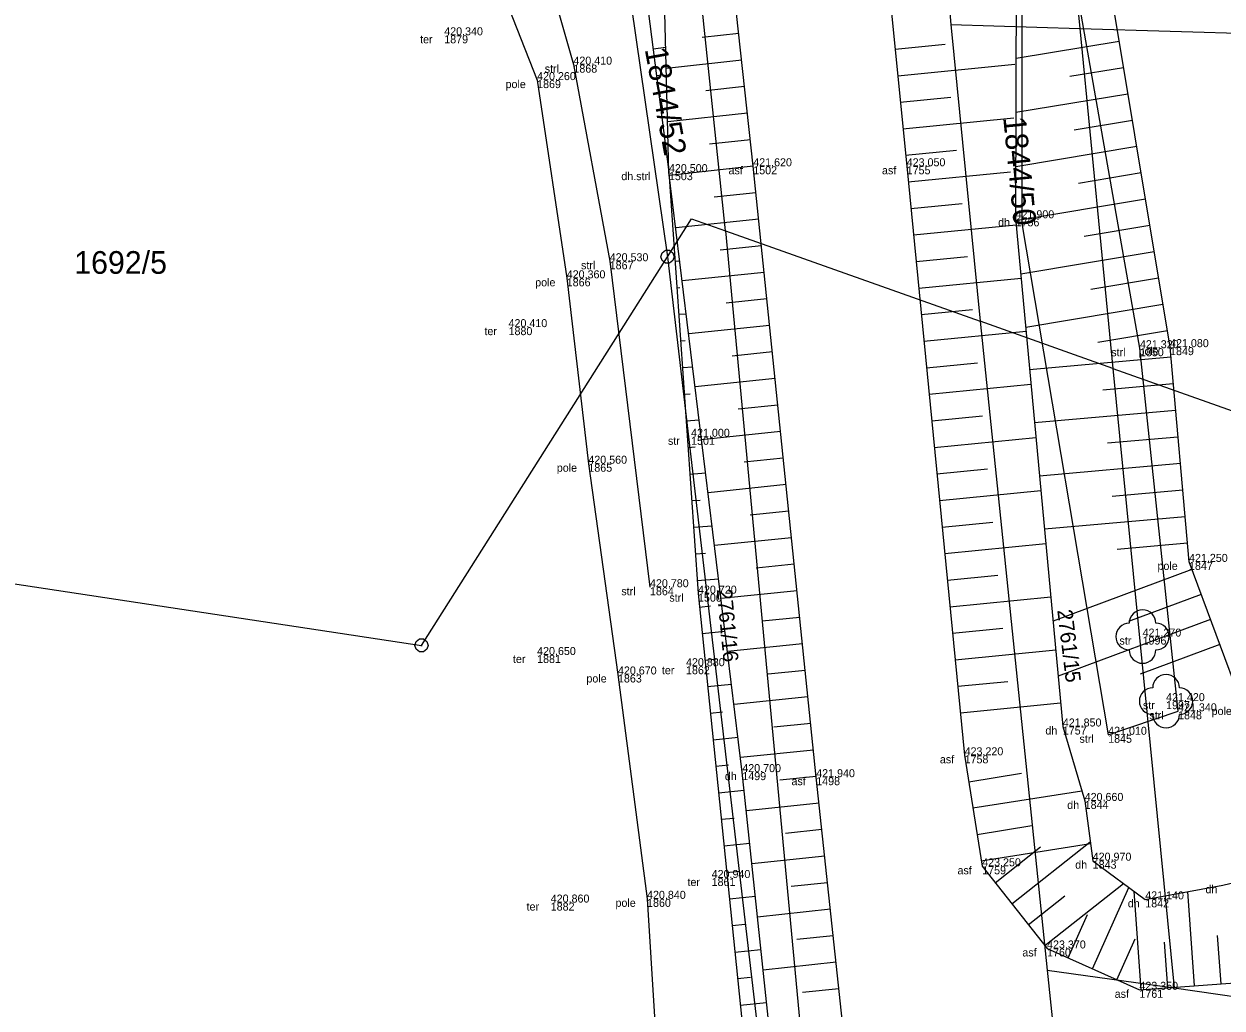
# Model space of a CAD drawing. Extents: x -747792 to -745414, y -1093712 to -1091463.
# Drawn here: x -746681.33 to -746636.43, y -1092632.05 to -1092595.16 of the extents above; entities that cross this region are included whole.
import ezdxf

# ---------------------------------------------------------------- set-up
doc = ezdxf.new("R2010")
doc.units = 0
for name, color, linetype in [('Doplňující texty', 7, 'Continuous'), ('Hladina', 7, 'Continuous'), ('Koleje_dopravní prvky', 7, 'Continuous'), ('Nivelační značky_hrany', 7, 'Continuous'), ('Pracovní_bod JDTM STC_VC - výška', 7, 'Continuous'), ('Pracovní_bod PPBP', 7, 'Continuous'), ('Rozhraní ploch', 7, 'Continuous'), ('Stromy_porost', 7, 'Continuous'), ('Výškopis', 7, 'Continuous')]:
    doc.layers.add(name, color=color, linetype=linetype)

msp = doc.modelspace()

# ---------------------------------------------------------------- linework, layer by layer
at = {"layer": 'Doplňující texty'}
for points in [[(-746657.135, -1092603.65), (-746657.01, -1092603.745), (-746656.96, -1092603.89), (-746657.01, -1092604.035), (-746657.135, -1092604.13), (-746657.285, -1092604.13), (-746657.41, -1092604.035), (-746657.46, -1092603.89), (-746657.41, -1092603.745), (-746657.285, -1092603.65)], [(-746666.355, -1092618.22), (-746666.23, -1092618.315), (-746666.18, -1092618.46), (-746666.23, -1092618.605), (-746666.355, -1092618.7), (-746666.505, -1092618.7), (-746666.63, -1092618.605), (-746666.68, -1092618.46), (-746666.63, -1092618.315), (-746666.505, -1092618.22)]]:
    msp.add_lwpolyline(points, close=True, dxfattribs=at)
for points in [[(-746657.235, -1092603.89), (-746657.185, -1092603.89)], [(-746666.455, -1092618.46), (-746666.405, -1092618.46)]]:
    msp.add_lwpolyline(points, dxfattribs=at)
at = {"layer": 'Hladina'}
for p, q in [((-746665.58, -1092595.59), (-746665.58, -1092595.59)), ((-746660.74, -1092596.69), (-746660.74, -1092596.69)), ((-746662.1, -1092597.27), (-746662.1, -1092597.27)), ((-746657.16, -1092600.72), (-746657.16, -1092600.72)), ((-746654, -1092600.5), (-746654, -1092600.5)), ((-746648.25, -1092600.5), (-746648.25, -1092600.5)), ((-746644.17, -1092602.45), (-746644.17, -1092602.45)), ((-746659.38, -1092604.06), (-746659.38, -1092604.06)), ((-746660.99, -1092604.7), (-746660.99, -1092604.7)), ((-746663.17, -1092606.53), (-746663.17, -1092606.53)), ((-746639.51, -1092607.32), (-746639.51, -1092607.32)), ((-746638.38, -1092607.28), (-746638.38, -1092607.28)), ((-746656.33, -1092610.64), (-746656.33, -1092610.64)), ((-746660.18, -1092611.65), (-746660.18, -1092611.65)), ((-746637.67, -1092615.33), (-746637.67, -1092615.33)), ((-746657.87, -1092616.28), (-746657.87, -1092616.28)), ((-746656.07, -1092616.52), (-746656.07, -1092616.52)), ((-746639.41, -1092618.13), (-746639.41, -1092618.13)), ((-746662.1, -1092618.82), (-746662.1, -1092618.82)), ((-746656.52, -1092619.24), (-746656.52, -1092619.24)), ((-746659.07, -1092619.55), (-746659.07, -1092619.55)), ((-746638.53, -1092620.55), (-746638.53, -1092620.55)), ((-746638.08, -1092620.93), (-746638.08, -1092620.93)), ((-746642.4, -1092621.5), (-746642.4, -1092621.5)), ((-746640.7, -1092621.81), (-746640.7, -1092621.81)), ((-746646.08, -1092622.58), (-746646.08, -1092622.58)), ((-746654.41, -1092623.21), (-746654.41, -1092623.21)), ((-746651.64, -1092623.4), (-746651.64, -1092623.4)), ((-746641.58, -1092624.29), (-746641.58, -1092624.29)), ((-746641.28, -1092626.53), (-746641.28, -1092626.53)), ((-746645.42, -1092626.74), (-746645.42, -1092626.74)), ((-746655.56, -1092627.18), (-746655.56, -1092627.18)), ((-746661.59, -1092628.1), (-746661.59, -1092628.1)), ((-746657.98, -1092627.96), (-746657.98, -1092627.96)), ((-746639.31, -1092627.98), (-746639.31, -1092627.98)), ((-746642.99, -1092629.82), (-746642.99, -1092629.82)), ((-746639.53, -1092631.37), (-746639.53, -1092631.37))]:
    msp.add_line(p, q, dxfattribs=at)
at = {"layer": 'Nivelační značky_hrany'}
for points in [[(-746676.15, -1092504.12), (-746670.74, -1092515.64), (-746665.13, -1092526.07), (-746661.01, -1092534.91), (-746657.13, -1092545.57), (-746654.31, -1092555.71), (-746652.12, -1092567.85), (-746649.95, -1092583.4), (-746648.25, -1092600.5), (-746646.08, -1092622.58)], [(-746640.293, -1092727.76), (-746642.73, -1092706.84), (-746645.07, -1092684.23), (-746647.45, -1092662.17), (-746649.23, -1092645.87), (-746651.64, -1092623.4), (-746654, -1092600.5), (-746655.65, -1092585.38), (-746656.67, -1092576.42), (-746659.12, -1092561.65), (-746661.88, -1092550.86), (-746667.11, -1092535.97), (-746671.93, -1092526), (-746677.329, -1092516.06)], [(-746646.08, -1092622.58), (-746645.42, -1092626.74), (-746642.99, -1092629.82), (-746639.53, -1092631.37), (-746633.06, -1092630.9), (-746624, -1092628.83), (-746614.58, -1092626.14), (-746604.52, -1092623.18), (-746602.28, -1092622.35)]]:
    msp.add_lwpolyline(points, dxfattribs=at)
at = {"layer": 'Pracovní_bod JDTM STC_VC - výška'}
for points in [[(-746632.74, -1092626.58), (-746635.64, -1092620.77), (-746637.67, -1092615.33), (-746638.38, -1092607.28), (-746642.34, -1092583.46), (-746643.39, -1092573.07), (-746645.13, -1092563.74), (-746647.06, -1092557.12), (-746650.52, -1092546.83), (-746656.13, -1092532.17), (-746659.53, -1092519.12), (-746666.48, -1092509.53), (-746671.18, -1092501.38)], [(-746666.44, -1092549), (-746665.36, -1092551.34), (-746663.2, -1092562.01), (-746660.43, -1092576.24), (-746658.93, -1092586.95), (-746657.16, -1092600.72), (-746656.07, -1092616.52), (-746651.4, -1092662.02)], [(-746647.06, -1092557.12), (-746649.1, -1092557.89), (-746648.35, -1092566.85), (-746644.58, -1092583.56), (-746643.94, -1092588.6), (-746643.94, -1092602.65), (-746640.7, -1092621.81)], [(-746674.37, -1092579.73), (-746671.11, -1092578.39), (-746667.92, -1092579.98), (-746662.95, -1092588.94), (-746660.74, -1092596.69), (-746659.38, -1092604.06), (-746657.87, -1092616.28)], [(-746674.66, -1092582.99), (-746671.02, -1092583.16), (-746667.94, -1092585.04), (-746665.15, -1092589.51), (-746662.1, -1092597.27), (-746660.99, -1092604.7), (-746660.18, -1092611.65), (-746659.07, -1092619.55), (-746657.98, -1092627.96), (-746657.42, -1092636.81), (-746656.61, -1092645.82), (-746656.32, -1092653.69)], [(-746640.7, -1092621.81), (-746638.08, -1092620.93), (-746639.51, -1092607.32), (-746641.82, -1092594.15), (-746642.34, -1092583.46)]]:
    msp.add_lwpolyline(points, dxfattribs=at)
for centre in [(-746639.41, -1092618.13), (-746638.53, -1092620.55)]:
    msp.add_circle(centre, 0.0005, dxfattribs=at)
for centre, start, end in [((-746639.41, -1092617.63), 0, 180), ((-746639.91, -1092618.13), 90, 270), ((-746638.91, -1092618.13), 270, 90), ((-746639.41, -1092618.63), 180, 360), ((-746638.53, -1092620.05), 0, 180), ((-746639.03, -1092620.55), 90, 270), ((-746638.03, -1092620.55), 270, 90), ((-746638.53, -1092621.05), 180, 360)]:
    msp.add_arc(centre, 0.5, start, end, dxfattribs=at)
at = {"layer": 'Pracovní_bod PPBP'}
for points in [[(-746674.28, -1092503.22), (-746668.93, -1092514.2), (-746662.98, -1092525.23), (-746658.61, -1092533.49), (-746654.09, -1092544.66), (-746650.92, -1092554.26), (-746648.35, -1092566.85), (-746644.79, -1092583.69), (-746644.13, -1092588.78), (-746644.17, -1092602.45), (-746642.4, -1092621.5)], [(-746643.03, -1092728.31), (-746645.35, -1092706.55), (-746647.64, -1092685.53), (-746650.22, -1092662.21), (-746652.01, -1092645.97), (-746654.41, -1092623.21), (-746657.16, -1092600.72), (-746657.52, -1092586.28), (-746659.03, -1092575.98), (-746661.36, -1092561.58), (-746663.99, -1092551.17), (-746668.72, -1092536.82), (-746673.6, -1092526.76), (-746679.03, -1092516.89)], [(-746654.543, -1092595.527), (-746655.912, -1092595.677)], [(-746648.687, -1092596.109), (-746646.802, -1092595.921)], [(-746640.285, -1092595.819), (-746644.152, -1092596.461)], [(-746657.754, -1092596.099), (-746657.277, -1092596.038)], [(-746654.434, -1092596.521), (-746657.257, -1092596.829)], [(-746648.588, -1092597.104), (-746644.192, -1092596.667)], [(-746640.121, -1092596.805), (-746642.138, -1092597.14)], [(-746657.626, -1092597.091), (-746657.439, -1092597.067)], [(-746654.326, -1092597.515), (-746655.779, -1092597.674)], [(-746639.957, -1092597.791), (-746644.158, -1092598.49)], [(-746657.499, -1092598.083), (-746657.227, -1092598.048)], [(-746648.489, -1092598.099), (-746646.592, -1092597.91)], [(-746654.217, -1092598.509), (-746657.207, -1092598.836)], [(-746648.39, -1092599.094), (-746644.235, -1092598.681)], [(-746639.793, -1092598.778), (-746641.977, -1092599.141)], [(-746654.109, -1092599.504), (-746655.645, -1092599.671)], [(-746648.291, -1092600.089), (-746646.383, -1092599.899)], [(-746639.629, -1092599.764), (-746644.164, -1092600.518)], [(-746654, -1092600.498), (-746657.145, -1092600.841)], [(-746648.193, -1092601.084), (-746644.364, -1092600.708)], [(-746639.465, -1092600.751), (-746641.816, -1092601.142)], [(-746653.898, -1092601.492), (-746655.462, -1092601.654)], [(-746639.301, -1092601.737), (-746644.161, -1092602.545)], [(-746648.095, -1092602.079), (-746646.174, -1092601.891)], [(-746653.795, -1092602.487), (-746656.905, -1092602.808)], [(-746647.997, -1092603.075), (-746644.147, -1092602.696)], [(-746639.137, -1092602.724), (-746641.603, -1092603.134)], [(-746653.693, -1092603.482), (-746655.238, -1092603.641)], [(-746656.93, -1092604.054), (-746656.754, -1092604.041)], [(-746647.899, -1092604.07), (-746645.977, -1092603.881)], [(-746638.973, -1092603.71), (-746643.976, -1092604.542)], [(-746653.59, -1092604.477), (-746656.662, -1092604.793)], [(-746647.801, -1092605.065), (-746643.962, -1092604.688)], [(-746638.809, -1092604.697), (-746641.346, -1092605.118)], [(-746656.861, -1092605.051), (-746656.747, -1092605.043)], [(-746653.488, -1092605.471), (-746655.014, -1092605.629)], [(-746647.704, -1092606.06), (-746645.787, -1092605.872)], [(-746638.645, -1092605.683), (-746643.79, -1092606.538)], [(-746656.792, -1092606.049), (-746656.511, -1092606.029)], [(-746653.385, -1092606.466), (-746656.419, -1092606.779)], [(-746647.606, -1092607.055), (-746643.777, -1092606.679)], [(-746638.481, -1092606.67), (-746641.089, -1092607.103)], [(-746656.724, -1092607.046), (-746656.556, -1092607.035)], [(-746653.283, -1092607.461), (-746654.79, -1092607.616)], [(-746638.347, -1092607.66), (-746643.643, -1092608.127)], [(-746656.655, -1092608.044), (-746656.268, -1092608.017)], [(-746647.508, -1092608.051), (-746645.596, -1092607.863)], [(-746653.18, -1092608.456), (-746656.176, -1092608.764)], [(-746656.586, -1092609.042), (-746656.366, -1092609.026)], [(-746647.41, -1092609.046), (-746643.592, -1092608.671)], [(-746638.259, -1092608.656), (-746640.904, -1092608.889)], [(-746653.078, -1092609.45), (-746654.566, -1092609.604)], [(-746647.312, -1092610.041), (-746645.406, -1092609.854)], [(-746638.171, -1092609.652), (-746643.458, -1092610.118)], [(-746656.517, -1092610.039), (-746656.025, -1092610.005)], [(-746652.975, -1092610.445), (-746655.934, -1092610.75)], [(-746647.215, -1092611.036), (-746643.407, -1092610.662)], [(-746638.083, -1092610.648), (-746640.724, -1092610.881)], [(-746656.448, -1092611.037), (-746656.176, -1092611.018)], [(-746652.873, -1092611.44), (-746654.342, -1092611.591)], [(-746637.995, -1092611.644), (-746643.272, -1092612.11)], [(-746656.379, -1092612.035), (-746655.782, -1092611.993)], [(-746647.117, -1092612.031), (-746645.216, -1092611.845)], [(-746652.77, -1092612.434), (-746655.691, -1092612.735)], [(-746656.311, -1092613.032), (-746655.985, -1092613.01)], [(-746647.019, -1092613.027), (-746643.222, -1092612.654)], [(-746637.907, -1092612.64), (-746640.544, -1092612.873)], [(-746652.668, -1092613.429), (-746654.118, -1092613.579)], [(-746646.921, -1092614.022), (-746645.025, -1092613.836)], [(-746637.819, -1092613.637), (-746643.087, -1092614.101)], [(-746656.242, -1092614.03), (-746655.538, -1092613.981)], [(-746652.565, -1092614.424), (-746655.448, -1092614.721)], [(-746646.823, -1092615.017), (-746643.037, -1092614.645)], [(-746637.732, -1092614.633), (-746640.363, -1092614.865)], [(-746656.173, -1092615.027), (-746655.795, -1092615.001)], [(-746652.463, -1092615.419), (-746653.895, -1092615.566)], [(-746637.565, -1092615.611), (-746642.767, -1092617.552)], [(-746656.104, -1092616.025), (-746655.295, -1092615.969)], [(-746646.725, -1092616.012), (-746644.835, -1092615.827)], [(-746652.36, -1092616.413), (-746655.205, -1092616.707)], [(-746646.628, -1092617.008), (-746642.852, -1092616.636)], [(-746637.216, -1092616.548), (-746639.943, -1092617.566)], [(-746656.019, -1092617.021), (-746655.598, -1092616.978)], [(-746652.258, -1092617.408), (-746653.671, -1092617.554)], [(-746636.866, -1092617.485), (-746642.575, -1092619.615)], [(-746655.916, -1092618.016), (-746655.056, -1092617.928)], [(-746646.53, -1092618.003), (-746644.645, -1092617.817)], [(-746652.155, -1092618.403), (-746654.962, -1092618.692)], [(-746636.516, -1092618.422), (-746639.498, -1092619.534)], [(-746646.432, -1092618.998), (-746642.667, -1092618.628)], [(-746655.814, -1092619.011), (-746655.374, -1092618.966)], [(-746652.052, -1092619.398), (-746653.447, -1092619.541)], [(-746655.712, -1092620.006), (-746654.813, -1092619.913)], [(-746646.334, -1092619.993), (-746644.454, -1092619.808)], [(-746651.95, -1092620.392), (-746654.72, -1092620.678)], [(-746646.236, -1092620.988), (-746642.482, -1092620.619)], [(-746655.61, -1092621), (-746655.151, -1092620.953)], [(-746651.847, -1092621.387), (-746653.223, -1092621.529)], [(-746642.4, -1092621.5), (-746641.58, -1092624.29), (-746641.28, -1092626.53), (-746639.31, -1092627.98), (-746636.4, -1092627.45), (-746632.74, -1092626.58)], [(-746655.508, -1092621.995), (-746654.57, -1092621.899)], [(-746651.745, -1092622.382), (-746654.477, -1092622.663)], [(-746655.406, -1092622.99), (-746654.927, -1092622.941)], [(-746651.642, -1092623.376), (-746653.003, -1092623.517)], [(-746645.923, -1092623.568), (-746643.95, -1092623.255)], [(-746655.304, -1092623.985), (-746654.339, -1092623.886)], [(-746645.767, -1092624.555), (-746641.692, -1092623.909)], [(-746651.536, -1092624.371), (-746654.257, -1092624.663)], [(-746655.202, -1092624.979), (-746654.718, -1092624.93)], [(-746651.429, -1092625.365), (-746652.791, -1092625.511)], [(-746645.61, -1092625.543), (-746643.555, -1092625.217)], [(-746655.1, -1092625.974), (-746654.129, -1092625.875)], [(-746645.453, -1092626.531), (-746641.367, -1092625.882)], [(-746644.932, -1092627.359), (-746643.23, -1092626.016)], [(-746644.313, -1092628.144), (-746641.374, -1092625.826)], [(-746651.323, -1092626.359), (-746654.047, -1092626.652)], [(-746654.998, -1092626.969), (-746654.511, -1092626.919)], [(-746651.216, -1092627.354), (-746652.579, -1092627.5)], [(-746643.074, -1092629.714), (-746640.12, -1092627.384)], [(-746654.895, -1092627.964), (-746653.919, -1092627.864)], [(-746643.693, -1092628.929), (-746642.324, -1092627.849)], [(-746641.288, -1092630.582), (-746639.921, -1092627.53)], [(-746639.457, -1092631.365), (-746639.725, -1092627.675)], [(-746637.462, -1092631.22), (-746637.718, -1092627.69)], [(-746651.109, -1092628.348), (-746653.837, -1092628.641)], [(-746642.201, -1092630.174), (-746641.473, -1092628.549)], [(-746654.793, -1092628.959), (-746654.304, -1092628.908)], [(-746651.003, -1092629.342), (-746652.368, -1092629.489)], [(-746640.376, -1092630.991), (-746639.688, -1092629.458)], [(-746638.459, -1092631.292), (-746638.584, -1092629.581)], [(-746636.465, -1092631.147), (-746636.597, -1092629.329)], [(-746654.691, -1092629.953), (-746653.71, -1092629.853)], [(-746650.896, -1092630.337), (-746653.628, -1092630.63)], [(-746654.589, -1092630.948), (-746654.097, -1092630.898)], [(-746650.789, -1092631.331), (-746652.156, -1092631.477)], [(-746654.487, -1092631.943), (-746653.5, -1092631.842)]]:
    msp.add_lwpolyline(points, dxfattribs=at)
at = {"layer": 'Stromy_porost'}
for points in [[(-746644.31, -1092569.61), (-746641.76, -1092595.34)], [(-746648.04, -1092578.51), (-746646.6, -1092595.19)], [(-746658.74, -1092593.32), (-746657.21, -1092603.89)], [(-746655.04, -1092602.92), (-746655.93, -1092594.45)], [(-746646.6, -1092595.19), (-746641.76, -1092595.34)], [(-746646.6, -1092595.19), (-746645.5, -1092606.31)], [(-746641.76, -1092595.34), (-746631.61, -1092595.64)], [(-746641.76, -1092595.34), (-746640.52, -1092608.08)], [(-746657.21, -1092603.89), (-746656.31, -1092602.47)], [(-746656.31, -1092602.47), (-746655.04, -1092602.92)], [(-746655.04, -1092602.92), (-746645.62, -1092703.3)], [(-746655.04, -1092602.92), (-746645.5, -1092606.31)], [(-746666.43, -1092618.46), (-746657.21, -1092603.89)], [(-746657.21, -1092603.89), (-746645.62, -1092703.3)], [(-746645.5, -1092606.31), (-746642.98, -1092630.63)], [(-746640.52, -1092608.08), (-746645.5, -1092606.31)], [(-746640.52, -1092608.08), (-746634.08, -1092610.37)], [(-746640.52, -1092608.08), (-746638.23, -1092631.3)], [(-746704.84, -1092612.64), (-746666.43, -1092618.46)], [(-746642.98, -1092630.63), (-746641.88, -1092641.26)], [(-746642.98, -1092630.63), (-746638.23, -1092631.3)], [(-746638.23, -1092631.3), (-746634.09, -1092631.9)]]:
    msp.add_lwpolyline(points, dxfattribs=at)

# ---------------------------------------------------------------- texts
at = {"layer": 'Koleje_dopravní prvky'}
for s, height, rotation, p in [('1844/52', 0.85, 280.4628, (-746658.069, -1092596.113)), ('1844/50', 0.85, 275.65, (-746644.635, -1092598.669)), ('2761/16', 0.57, 275.3635, (-746655.37, -1092616.365)), ('2761/15', 0.57, 276.9105, (-746642.609, -1092617.143))]:
    msp.add_text(s, height=height, rotation=rotation, dxfattribs=at).set_placement(p)
msp.add_text('1692/5', height=0.85, dxfattribs=at).set_placement((-746679.447, -1092604.53))
at = {"layer": 'Rozhraní ploch'}
for s, p in [(' ter', (-746666.596, -1092595.89)), ('1879', (-746665.58, -1092595.89)), (' strl', (-746661.926, -1092596.99)), ('1868', (-746660.74, -1092596.99)), (' pole', (-746663.394, -1092597.57)), ('1869', (-746662.1, -1092597.57)), (' asf', (-746655.037, -1092600.8)), ('1502', (-746654, -1092600.8)), (' asf', (-746649.287, -1092600.8)), (' dh.strl', (-746659.056, -1092601.02)), ('1503', (-746657.16, -1092601.02)), ('1755', (-746648.25, -1092600.8)), (' dh', (-746644.935, -1092602.75)), ('1756', (-746644.17, -1092602.75)), (' strl', (-746660.566, -1092604.36)), ('1867', (-746659.38, -1092604.36)), (' pole', (-746662.284, -1092605)), ('1866', (-746660.99, -1092605)), (' ter', (-746664.186, -1092606.83)), ('1880', (-746663.17, -1092606.83)), (' strl', (-746640.696, -1092607.62)), (' pole', (-746639.674, -1092607.58)), ('1850', (-746639.51, -1092607.62)), ('1849', (-746638.38, -1092607.58)), (' str', (-746657.308, -1092610.94)), ('1501', (-746656.33, -1092610.94)), (' pole', (-746661.474, -1092611.95)), ('1865', (-746660.18, -1092611.95)), (' pole', (-746638.964, -1092615.63)), ('1847', (-746637.67, -1092615.63)), (' strl', (-746659.056, -1092616.58)), ('1864', (-746657.87, -1092616.58)), (' strl', (-746657.256, -1092616.82)), ('1500', (-746656.07, -1092616.82)), (' str', (-746640.388, -1092618.43)), ('1996', (-746639.41, -1092618.43)), (' ter', (-746663.116, -1092619.12)), ('1881', (-746662.1, -1092619.12)), (' ter', (-746657.536, -1092619.54)), ('1862', (-746656.52, -1092619.54)), (' pole', (-746660.364, -1092619.85)), ('1863', (-746659.07, -1092619.85)), (' str', (-746639.508, -1092620.85)), ('1997', (-746638.53, -1092620.85)), (' strl', (-746639.266, -1092621.23)), ('1848', (-746638.08, -1092621.23)), (' pole', (-746636.934, -1092621.07)), (' dh', (-746643.165, -1092621.8)), ('1757', (-746642.4, -1092621.8)), (' strl', (-746641.886, -1092622.11)), ('1845', (-746640.7, -1092622.11)), (' asf', (-746647.117, -1092622.88)), ('1758', (-746646.08, -1092622.88)), (' dh', (-746655.175, -1092623.51)), ('1499', (-746654.41, -1092623.51)), (' asf', (-746652.677, -1092623.7)), ('1498', (-746651.64, -1092623.7)), (' dh', (-746642.345, -1092624.59)), ('1844', (-746641.58, -1092624.59)), (' dh', (-746642.045, -1092626.83)), ('1843', (-746641.28, -1092626.83)), (' asf', (-746646.457, -1092627.04)), ('1759', (-746645.42, -1092627.04)), (' ter', (-746656.576, -1092627.48)), ('1861', (-746655.56, -1092627.48)), (' dh', (-746637.165, -1092627.75)), (' ter', (-746662.606, -1092628.4)), ('1882', (-746661.59, -1092628.4)), (' pole', (-746659.274, -1092628.26)), ('1860', (-746657.98, -1092628.26)), (' dh', (-746640.075, -1092628.28)), ('1842', (-746639.31, -1092628.28)), (' asf', (-746644.027, -1092630.12)), ('1760', (-746642.99, -1092630.12)), (' asf', (-746640.567, -1092631.67)), ('1761', (-746639.53, -1092631.67))]:
    msp.add_text(s, height=0.3, dxfattribs=at).set_placement(p)
at = {"layer": 'Výškopis'}
for s, p in [('420,340', (-746665.58, -1092595.59)), ('420,410', (-746660.74, -1092596.69)), ('420,260', (-746662.1, -1092597.27)), ('420,500', (-746657.16, -1092600.72)), ('421,620', (-746654, -1092600.5)), ('423,050', (-746648.25, -1092600.5)), ('421,900', (-746644.17, -1092602.45)), ('420,530', (-746659.38, -1092604.06)), ('420,360', (-746660.99, -1092604.7)), ('420,410', (-746663.17, -1092606.53)), ('421,320', (-746639.51, -1092607.32)), ('421,080', (-746638.38, -1092607.28)), ('421,000', (-746656.33, -1092610.64)), ('420,560', (-746660.18, -1092611.65)), ('421,250', (-746637.67, -1092615.33)), ('420,780', (-746657.87, -1092616.28)), ('420,720', (-746656.07, -1092616.52)), ('421,270', (-746639.41, -1092618.13)), ('420,650', (-746662.1, -1092618.82)), ('420,670', (-746659.07, -1092619.55)), ('420,880', (-746656.52, -1092619.24)), ('421,420', (-746638.53, -1092620.55)), ('421,340', (-746638.08, -1092620.93)), ('421,850', (-746642.4, -1092621.5)), ('421,010', (-746640.7, -1092621.81)), ('423,220', (-746646.08, -1092622.58)), ('420,700', (-746654.41, -1092623.21)), ('421,940', (-746651.64, -1092623.4)), ('420,660', (-746641.58, -1092624.29)), ('423,250', (-746645.42, -1092626.74)), ('420,970', (-746641.28, -1092626.53)), ('420,940', (-746655.56, -1092627.18)), ('420,860', (-746661.59, -1092628.1)), ('420,840', (-746657.98, -1092627.96)), ('421,140', (-746639.31, -1092627.98)), ('423,370', (-746642.99, -1092629.82)), ('423,350', (-746639.53, -1092631.37))]:
    msp.add_text(s, height=0.3, dxfattribs=at).set_placement(p)

doc.saveas('drawing.dxf')
